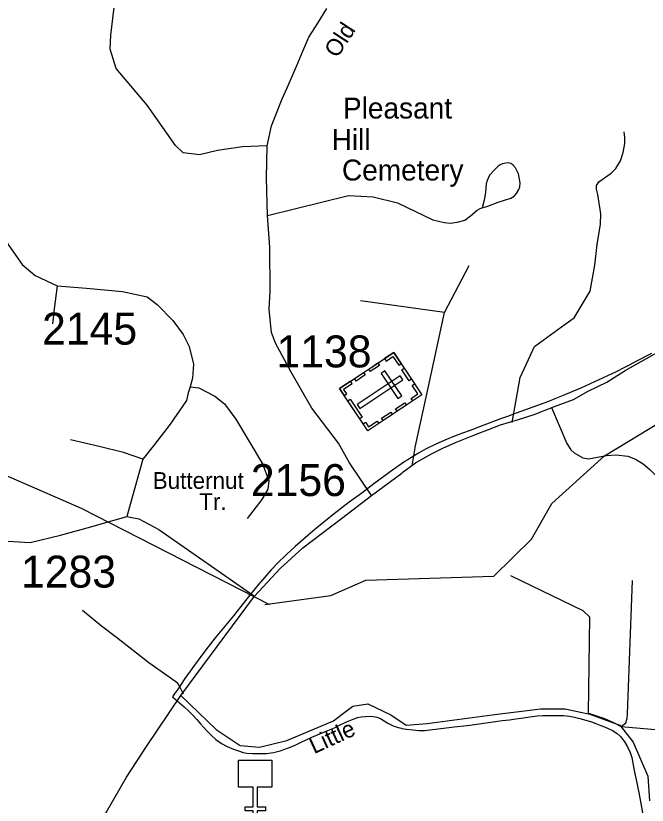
# Model space of a CAD drawing. Extents: x 884530 to 1028605, y 526725 to 653634.
# Drawn here: x 954633 to 957103, y 571686 to 574776 of the extents above; entities that cross this region are included whole.
import ezdxf

# ---------------------------------------------------------------- set-up
doc = ezdxf.new("R2010")
doc.units = 0
for name, color, linetype in [('Exist Boundary Political City Limit New', 7, 'Continuous'), ('Exist Cultural Cemetery CELL', 7, 'Continuous'), ('Exist Cultural Cemetery Label', 7, 'Continuous'), ('Exist Cultural Church CELL', 7, 'Continuous'), ('Exist Hydrographic Creek Single Shore', 7, 'Continuous'), ('Exist Hydrographic Misc Water Feature', 7, 'Continuous'), ('Exist Road Non-System Type 51', 7, 'Continuous'), ('Exist Road Secondary Type 51 Attributed', 7, 'Continuous'), ('Exist Road Secondary Type 51 Label', 7, 'Continuous'), ('Exist Road Secondary Type 51 Number Label', 7, 'Continuous'), ('Map Preparation Boundary City Limit Buffer Line', 7, 'Continuous')]:
    doc.layers.add(name, color=color, linetype=linetype)

msp = doc.modelspace()

# ---------------------------------------------------------------- linework, layer by layer
at = {"layer": 'Exist Boundary Political City Limit New'}
for points in [[(957119.4, 573454.2), (957060.9, 573423.5), (957032.1, 573408.5), (957010.6, 573397.4), (956980.6, 573382.9), (956879.2, 573335.6), (956845.2, 573320.2), (956823.2, 573310.6), (956808.4, 573304.1), (956773.8, 573289.8), (956741.3, 573276.7), (956716.1, 573266.8), (956688.4, 573256.4), (956575.4, 573215.4), (956559.6, 573209.5), (956532.1, 573199.2), (956463.8, 573173.3), (956446.7, 573166.9), (956409.9, 573153.1), (956380.1, 573142.4), (956365.9, 573137.1), (956349.2, 573130.9), (956310.9, 573115.1), (956272.6, 573098.4), (956235.7, 573080.3), (956208, 573064.6), (956173.8, 573043.6), (956163.5, 573037.1), (956154.9, 573031.4), (956128.8, 573013.8), (956096.6, 572991.3), (956071.9, 572973.3), (956033.8, 572944.1), (955985.9, 572907.8), (955937, 572871.9), (955908.2, 572850.4), (955872, 572821.9), (955857.9, 572810.6), (955816.5, 572777.1), (955794.4, 572758.7), (955725.2, 572699), (955691.6, 572667), (955688.3, 572663.8), (955660.9, 572637), (955631.9, 572607.3), (955606.4, 572578.8), (955581.1, 572548.6), (955574.3, 572540.4), (955536.6, 572493.5), (955512.9, 572463.8), (955483.9, 572427.9), (955412.4, 572340.9), (955385.4, 572306.8), (955356.4, 572268.5), (955331.3, 572234.9), (955314.4, 572211.5), (955294.2, 572182.2), (955268.1, 572142.4)], [(955268.1, 572142.4), (955252.4, 572120.8), (955248.6, 572115), (955245.6, 572110.5), (955291.4, 572070.9), (955307.9, 572056), (955325.6, 572038.4), (955340.9, 572021.8), (955355.2, 572005.4), (955366.6, 571992.1), (955379.6, 571977.5), (955396.7, 571960.2), (955415.6, 571943.5), (955437.1, 571928.1), (955459.6, 571916), (955484.5, 571905.5), (955503.5, 571898.7), (955521.8, 571893.2), (955536.6, 571890.5), (955558.4, 571889.1), (955585.6, 571888.2), (955613.6, 571888.9), (955641.1, 571892.6), (955667.2, 571899.3), (955695.1, 571909.1), (955699.6, 571911), (955723.4, 571920.8), (955748.9, 571932.6), (955768.1, 571942.1), (955791.1, 571952.4), (955853, 571978.2), (955878.8, 571989.9), (955903.8, 572001.7), (955932.8, 572014.8), (955952.2, 572023.1), (955969.6, 572029.3), (955983.5, 572032.4), (956001.2, 572033.9), (956023.7, 572034.4), (956045.5, 572031.4), (956059.6, 572025.4), (956088.2, 572007.6), (956108.9, 571997.4), (956127.9, 571990.2), (956141.2, 571987.4), (956143, 571987.1), (956161.6, 571984.7), (956185.5, 571981.1), (956209.8, 571978.4), (956231.1, 571978.7), (956306.1, 571987.5), (956347.7, 571992.9), (956398.1, 571998.8), (956427, 572002.4), (956472.6, 572009.4), (956499.8, 572013.4), (956534.6, 572017.8), (956564.1, 572021), (956589.3, 572024), (956618.4, 572028.4), (956643.6, 572032.2), (956672, 572035.8), (956694.2, 572037.3), (956717.2, 572037.8), (956746.2, 572037.8), (956775.1, 572037.2), (956798.2, 572034.9), (956818.3, 572031), (956839, 572025.7), (956862, 572019.4), (956884.1, 572012.8), (956902.2, 572006.4), (956920.9, 571999), (956944.2, 571989.1), (956967.3, 571978.2), (956984.6, 571967.3), (956997.8, 571954.9), (957006, 571944.3), (957011.9, 571936.6), (957025.6, 571915.1), (957036.2, 571893.3), (957042.4, 571872.9), (957046.4, 571850.7), (957052.1, 571822), (957058.6, 571791.7), (957063.1, 571768), (957066.6, 571748), (957069.4, 571735.8), (957093.8, 571606.5)]]:
    msp.add_lwpolyline(points, dxfattribs=at)
at = {"layer": 'Exist Cultural Cemetery CELL'}
for points in [[(956110.9, 573458.2), (956221.3, 573292.5), (956009.4, 573151.3), (955899, 573317)], [(956074.9, 573434.2), (956081.2, 573424.7), (956108, 573442.6), (956130.5, 573408.8), (956139.7, 573415), (956110.9, 573458.2)], [(956013.2, 573393.1), (956049.2, 573417.1), (956055.5, 573407.6), (956019.5, 573383.6)], [(955957.2, 573355.8), (955993.3, 573379.8), (955999.6, 573370.4), (955963.5, 573346.3)], [(956147, 573351.2), (956136.6, 573366.8), (955967.9, 573254.3), (955978.2, 573238.8)], [(956076.9, 573386.5), (956061.4, 573376.1), (956126.7, 573278.1), (956142.2, 573288.5)], [(956152, 573396.5), (956180.7, 573353.4), (956171.2, 573347.1), (956142.5, 573390.2)], [(955917.4, 573289.5), (955927, 573295.9), (955914.8, 573314.2), (955948.4, 573336.6), (955942.2, 573345.9), (955899, 573317.1)], [(956185.3, 573268.4), (956179, 573277.8), (956205.8, 573295.7), (956183.3, 573329.4), (956192.5, 573335.6), (956221.3, 573292.4)], [(955940.4, 573275.6), (955987.5, 573204.9), (955978, 573198.6), (955931, 573269.2)], [(956118.1, 573237.4), (956154.2, 573261.4), (956160.5, 573251.9), (956124.4, 573227.9)], [(956063.3, 573200.9), (956099.3, 573224.9), (956105.6, 573215.4), (956069.6, 573191.4)], [(955991.1, 573178.9), (956000.6, 573185.3), (956012.8, 573167), (956046.4, 573189.4), (956052.6, 573180.1), (956009.4, 573151.3)]]:
    msp.add_lwpolyline(points, close=True, dxfattribs=at)
at = {"layer": 'Exist Cultural Church CELL'}
msp.add_lwpolyline([(955634.2, 571756.8), (955577.3, 571756.7), (955577.3, 571680.6), (955609.3, 571680.6), (955609.3, 571664.6), (955577.3, 571664.6), (955577.3, 571604.4), (955561.3, 571604.4), (955561.3, 571664.6), (955529.3, 571664.6), (955529.3, 571680.6), (955561.3, 571680.6), (955561.3, 571756.7), (955503.6, 571756.8), (955503.6, 571863.3), (955634.2, 571863.3)], close=True, dxfattribs=at)
at = {"layer": 'Exist Hydrographic Creek Single Shore'}
msp.add_lwpolyline([(955625.8, 572471.2), (954889.6, 572847), (954533, 573003.3), (953703.8, 573242.3), (953486.6, 573346.3), (953274.1, 573511.6), (953014.5, 573587.2), (952609.8, 573533.9), (952483.1, 573487.2), (952233.3, 573495.5), (952098.2, 573449), (951808.3, 573504.1), (951703.5, 573607.9), (951640.6, 573707.6), (951604.6, 573869.1), (951419.8, 574299.5), (951422.1, 574358.5), (951350.5, 574461.7), (951155.3, 574593.6), (950892.7, 574720.2)], dxfattribs=at)
at = {"layer": 'Exist Hydrographic Misc Water Feature'}
msp.add_lwpolyline([(955607.1, 572472.5), (955865.1, 572507.3), (956001.7, 572566.5), (956502.6, 572582.7), (956649.5, 572727.3), (956729.2, 572866.8), (956935.7, 573053), (957557.7, 573431), (957775.5, 573466), (958134.4, 573468.6), (958252.6, 573515.5), (958408.1, 573669.8), (958706.6, 574100.3), (958817.9, 574186.6), (958960.4, 574206.8), (959396.7, 574043.8), (959477.7, 573973.2), (959484.2, 573923.8)], dxfattribs=at)
at = {"layer": 'Exist Road Non-System Type 51'}
for q in [(956405.5, 573798.7), (955981.4, 573660.1)]:
    msp.add_line((956310.2, 573614.1), q, dxfattribs=at)
for points in [[(956573.8, 573183.6), (956605.1, 573359.6), (956661.3, 573481.3), (956681.4, 573495.8), (956781.3, 573568.3), (956816.7, 573593.8), (956879.6, 573698.5), (956897.4, 573799.6), (956906.3, 573880.7), (956920, 573960), (956921.7, 574000.5), (956909.6, 574075.8), (956903.8, 574097.5), (956904.7, 574111.4), (956913.6, 574125.9), (956961.4, 574159.9), (956980, 574177.8), (956998.6, 574208.5), (957009.1, 574240.9), (957014.8, 574275.7), (957015.6, 574299.2), (957012.8, 574321.5)], [(955617, 573994), (955934.3, 574072.7), (956030.4, 574066.6), (956126, 574043.1), (956263.9, 573977.7), (956308, 573966.7), (956333.2, 573964.7), (956359.3, 573968), (956389, 573976.1), (956411.6, 573992.3), (956437.5, 574015.1), (956449, 574021.3), (956457.3, 574024), (956479.6, 574031.2), (956519.3, 574045.8), (956569.5, 574061.9), (956582.4, 574069.9), (956591.9, 574080.5), (956600.3, 574095.2), (956604.1, 574106.6), (956605.9, 574121.9), (956598.6, 574156.7), (956587.3, 574181), (956576.8, 574192.9), (956568.8, 574197.5), (956560.3, 574200.4), (956549.3, 574199.5), (956535.9, 574196.6), (956526.9, 574192.1), (956520.2, 574187.2), (956505.8, 574172.3), (956485.6, 574152.1), (956476.4, 574131.6), (956472.4, 574117.8), (956470, 574084.6), (956464.2, 574053.5), (956457.3, 574024)], [(954794.6, 573719.2), (954782.2, 573629.4), (954776.6, 573569.9)], [(956183.7, 573014.5), (956196.5, 573092.7), (956247.3, 573325.1), (956310.2, 573614.1)], [(956727.6, 573242.3), (956787.6, 573102.4), (956804.4, 573077.5), (956817.3, 573065.9), (956850.5, 573046.1), (956873.5, 573041.9), (956944, 573055.4), (956980.9, 573057.3), (957027.2, 573052.8), (957057.2, 573040.9), (957087, 573022.7), (957112.9, 573000), (957214.6, 572895.9), (957219.5, 572890.8), (957379.5, 572737.8)], [(955130, 573040.2), (955054.4, 573066.9), (954959, 573090.4), (954847.1, 573116.6)], [(956873.6, 572047.3), (956878.8, 572422.4), (956852.2, 572446.9), (956569.5, 572583.8)], [(957000.3, 571994.1), (957018.5, 572009.4), (957024.7, 572025.5), (957025.2, 572044.2), (957044.7, 572566.4)], [(955288.6, 572121.5), (955271.7, 572154.4), (955266.1, 572162.4), (955258.7, 572169.5), (955153.6, 572243.3), (955026, 572343.4), (954968.5, 572386.6), (954893.9, 572447.8)], [(956873.6, 572047.3), (956936, 572025.8), (956971.1, 572010), (957000.3, 571994.1)], [(957000.3, 571994.1), (957193.8, 571978.1)]]:
    msp.add_lwpolyline(points, dxfattribs=at)
at = {"layer": 'Exist Road Secondary Type 51 Attributed'}
msp.add_line((955277.7, 572115.7), (955566.6, 572504.8), dxfattribs=at)
for points in [[(955616.2, 574267.2), (955519.1, 574262.7), (955422.3, 574248.5), (955351.5, 574232), (955287.7, 574239.1), (955257, 574267.4), (955146.1, 574425.2), (955025.7, 574569.3), (955002.1, 574644.8), (955004.5, 574699.2), (955025.7, 574873.9)], [(955616.2, 574267.2), (955632.4, 574345.3), (955674.9, 574451.2), (955693.8, 574493.7), (955731.5, 574581.1), (955755.1, 574637.7), (955778.7, 574692.1), (955814.1, 574746.4), (955849.6, 574803.6)], [(956023.6, 572898.7), (955937.5, 573025.8), (955894.5, 573102.6), (955791.1, 573240.5), (955709.3, 573380.5), (955649, 573494.7), (955633.5, 573536.3), (955624.1, 573626.2), (955627.3, 573697.7), (955626.1, 573870.2), (955617, 573994), (955613.7, 574140.8), (955616.2, 574267.2)], [(954434.4, 574089.2), (954494.6, 574040.8), (954553.6, 573976.4), (954605.5, 573877.2), (954658.2, 573802.6), (954709, 573759.1), (954794.6, 573719.2), (954908.8, 573710.1), (955049.9, 573696.7), (955147.1, 573675.3), (955185.5, 573645.5), (955246.4, 573583.5), (955287.3, 573528.8), (955310.9, 573481.7), (955328.3, 573412.1), (955324.5, 573357.5), (955314.6, 573324)], [(956023.6, 572898.7), (956142.2, 572985.6), (956148.3, 572991.5), (956191.5, 573022), (956195.6, 573026), (956258.9, 573061.7), (956303.6, 573084.2), (956352.4, 573106.4), (956417.4, 573132.3), (956528.9, 573174.5), (956599.7, 573196.1), (956660.5, 573215.8), (956739.6, 573247.3), (956814.5, 573274.6), (956871.6, 573306.6), (956944.9, 573342.2), (957016.7, 573387.7), (957100.2, 573434.9), (957159.5, 573468.9)], [(955314.6, 573324), (955307.2, 573300.4), (955301, 573270.6), (955236.4, 573177.5), (955175.6, 573098.1), (955130, 573040.2), (955066.4, 572816.4)], [(955314.6, 573324), (955349.3, 573319.6), (955411.3, 573286.9), (955448.9, 573256.6), (955492.9, 573196.9), (955597.5, 573021.7), (955622.4, 572957.2), (955618.6, 572923.7), (955595.1, 572882.7), (955538, 572808.2)], [(955566.6, 572504.8), (955666.7, 572612.3), (955755.5, 572693.9), (955907.3, 572808.2), (956023.6, 572898.7)], [(954535.3, 572723.2), (954689.2, 572714.5), (954807.1, 572743.7), (954926.2, 572776), (955066.4, 572816.4)], [(955066.4, 572816.4), (955113.6, 572807), (955191.8, 572766), (955566.6, 572504.8)], [(954981.8, 569029.8), (954889.2, 569155.8), (954822, 569296.2), (954733.9, 569467.3), (954634.6, 569704), (954564.7, 569897.8), (954504.2, 570022.5), (954481.8, 570116.4), (954446.8, 570224.9), (954418.6, 570316.6), (954405.4, 570395.1), (954408.4, 570456.3), (954440.8, 570603), (954478.1, 570679.8), (954537.4, 570820.7), (954651, 571063.7), (954822, 571359.6), (954961.1, 571615.4), (955066.1, 571795.7), (955144, 571916.2), (955277.7, 572115.7)], [(955277.7, 572115.7), (955416.6, 571983.3), (955509.9, 571920), (955586.4, 571913.3), (955693, 571940), (955876.1, 572016.6), (955909.4, 572043.3), (955951.3, 572073.9), (956009.3, 572083.3), (956099.2, 572039.9), (956159.2, 572000), (956242.4, 572006.6), (956495.5, 572039.9), (956685.3, 572063.3), (956781.8, 572063.3), (956878.4, 572043.3), (956994.9, 572000), (957048.2, 571933.3), (957104.8, 571800), (957111.5, 571703.4)]]:
    msp.add_lwpolyline(points, dxfattribs=at)
at = {"layer": 'Map Preparation Boundary City Limit Buffer Line'}
for points in [[(957119.4, 573454.2), (957060.9, 573423.5), (957032.1, 573408.5), (957010.6, 573397.4), (956980.6, 573382.9), (956879.2, 573335.6), (956845.2, 573320.2), (956823.2, 573310.6), (956808.4, 573304.1), (956773.8, 573289.8), (956741.3, 573276.7), (956716.1, 573266.8), (956688.4, 573256.4), (956575.4, 573215.4), (956559.6, 573209.5), (956532.1, 573199.2), (956463.8, 573173.3), (956446.7, 573166.9), (956409.9, 573153.1), (956380.1, 573142.4), (956365.9, 573137.1), (956349.2, 573130.9), (956310.9, 573115.1), (956272.6, 573098.4), (956235.7, 573080.3), (956208, 573064.6), (956173.8, 573043.6), (956163.5, 573037.1), (956154.9, 573031.4), (956128.8, 573013.8), (956096.6, 572991.3), (956071.9, 572973.3), (956033.8, 572944.1), (955985.9, 572907.8), (955937, 572871.9), (955908.2, 572850.4), (955872, 572821.9), (955857.9, 572810.6), (955816.5, 572777.1), (955794.4, 572758.7), (955725.2, 572699), (955691.6, 572667), (955688.3, 572663.8), (955660.9, 572637), (955631.9, 572607.3), (955606.4, 572578.8), (955581.1, 572548.6), (955574.3, 572540.4), (955536.6, 572493.5), (955512.9, 572463.8), (955483.9, 572427.9), (955412.4, 572340.9), (955385.4, 572306.8), (955356.4, 572268.5), (955331.3, 572234.9), (955314.4, 572211.5), (955294.2, 572182.2), (955268.1, 572142.4)], [(955268.1, 572142.4), (955252.4, 572120.8), (955248.6, 572115), (955245.6, 572110.5), (955291.4, 572070.9), (955307.9, 572056), (955325.6, 572038.4), (955340.9, 572021.8), (955355.2, 572005.4), (955366.6, 571992.1), (955379.6, 571977.5), (955396.7, 571960.2), (955415.6, 571943.5), (955437.1, 571928.1), (955459.6, 571916), (955484.5, 571905.5), (955503.5, 571898.7), (955521.8, 571893.2), (955536.6, 571890.5), (955558.4, 571889.1), (955585.6, 571888.2), (955613.6, 571888.9), (955641.1, 571892.6), (955667.2, 571899.3), (955695.1, 571909.1), (955699.6, 571911), (955723.4, 571920.8), (955748.9, 571932.6), (955768.1, 571942.1), (955791.1, 571952.4), (955853, 571978.2), (955878.8, 571989.9), (955903.8, 572001.7), (955932.8, 572014.8), (955952.2, 572023.1), (955969.6, 572029.3), (955983.5, 572032.4), (956001.2, 572033.9), (956023.7, 572034.4), (956045.5, 572031.4), (956059.6, 572025.4), (956088.2, 572007.6), (956108.9, 571997.4), (956127.9, 571990.2), (956141.2, 571987.4), (956143, 571987.1), (956161.6, 571984.7), (956185.5, 571981.1), (956209.8, 571978.4), (956231.1, 571978.7), (956306.1, 571987.5), (956347.7, 571992.9), (956398.1, 571998.8), (956427, 572002.4), (956472.6, 572009.4), (956499.8, 572013.4), (956534.6, 572017.8), (956564.1, 572021), (956589.3, 572024), (956618.4, 572028.4), (956643.6, 572032.2), (956672, 572035.8), (956694.2, 572037.3), (956717.2, 572037.8), (956746.2, 572037.8), (956775.1, 572037.2), (956798.2, 572034.9), (956818.3, 572031), (956839, 572025.7), (956862, 572019.4), (956884.1, 572012.8), (956902.2, 572006.4), (956920.9, 571999), (956944.2, 571989.1), (956967.3, 571978.2), (956984.6, 571967.3), (956997.8, 571954.9), (957006, 571944.3), (957011.9, 571936.6), (957025.6, 571915.1), (957036.2, 571893.3), (957042.4, 571872.9), (957046.4, 571850.7), (957052.1, 571822), (957058.6, 571791.7), (957063.1, 571768), (957066.6, 571748), (957069.4, 571735.8), (957093.8, 571606.5)]]:
    msp.add_lwpolyline(points, dxfattribs=at)

# ---------------------------------------------------------------- texts
at = {"layer": 'Exist Cultural Cemetery Label'}
for s, p in [('Pleasant', (955912.4, 574373.5)), ('Hill', (955868, 574250.3)), ('Cemetery', (955908.5, 574130.9))]:
    msp.add_text(s, height=82.02, dxfattribs=at).set_placement(p)
at = {"layer": 'Exist Road Secondary Type 51 Label'}
for s, rotation, p in [('Old', 56.8133, (955889.8, 574606.9)), ('Little', 24.775, (955799.1, 571885.7))]:
    msp.add_text(s, height=65.62, rotation=rotation, dxfattribs=at).set_placement(p)
for s, p in [('Butternut', (955168.2, 572924.4)), ('Tr.', (955350.4, 572841.4))]:
    msp.add_text(s, height=65.62, dxfattribs=at).set_placement(p)
at = {"layer": 'Exist Road Secondary Type 51 Number Label'}
for s, p in [('2145', (954735.4, 573488.8)), ('1138', (955652.3, 573399.7)), ('2156', (955552.2, 572896.2)), ('1283', (954653, 572538.1))]:
    msp.add_text(s, height=125, dxfattribs=at).set_placement(p)

doc.saveas('drawing.dxf')
